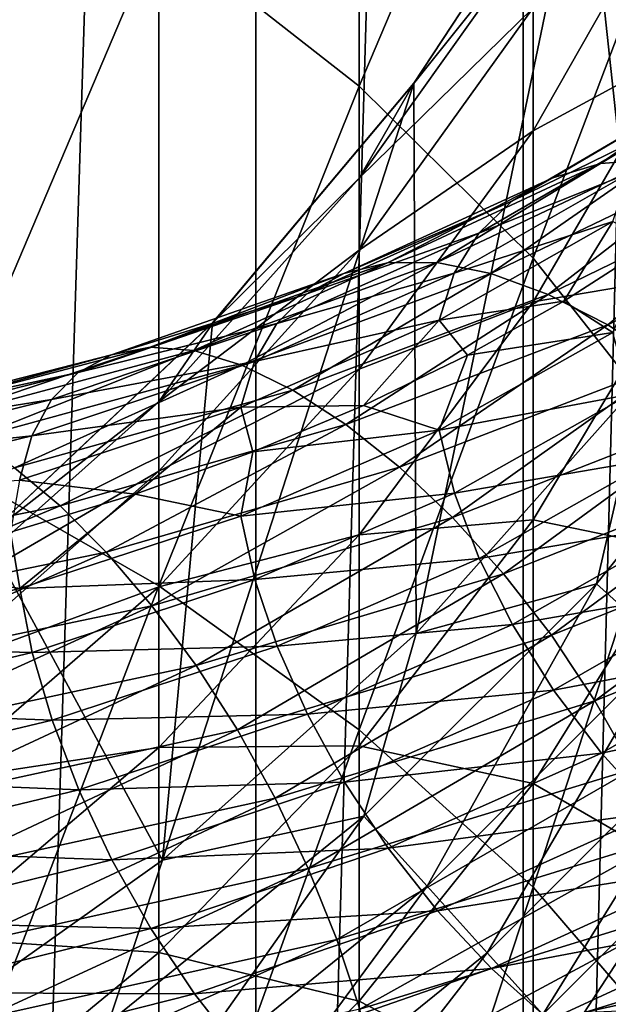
# Model space of a CAD drawing. Header units: metres. Extents: x -44 to 117, y -432 to 89.
# Tile 899 of 1056: x 8.52 to 11.37, y -79.23 to -74.45. Entities that reach past the tile are written whole.
import ezdxf

# ---------------------------------------------------------------- set-up
doc = ezdxf.new("R2010")
doc.units = ezdxf.units.M
doc.layers.add('solid_125568', color=7, linetype='CONTINUOUS')

msp = doc.modelspace()

# ---------------------------------------------------------------- linework, layer by layer
at = {"layer": 'solid_125568'}
for points in [[(8.246531, -93, 352.124207), (9.663789, -48, 351.118622), (8.246156, -48, 352.124451)], [(8.246531, -93, 352.124207), (9.664078, -93, 351.118408), (9.663789, -48, 351.118622)], [(9.664078, -93, 351.118408), (10.959921, -48, 349.960388), (9.663789, -48, 351.118622)], [(9.664078, -93, 351.118408), (10.960173, -93, 349.960144), (10.959921, -48, 349.960388)], [(10.960173, -93, 349.960144), (12.118184, -48, 348.664337), (10.959921, -48, 349.960388)], [(10.960173, -93, 349.960144), (12.118393, -93, 348.664093), (12.118184, -48, 348.664337)], [(10.163809, -74.774948, 201.625519), (9.192389, -74.012985, 200.850266), (10.163809, -71.887718, 204.697922)], [(10.163809, -74.774948, 201.625519), (10.163809, -71.887718, 204.697922), (11.007415, -72.785774, 205.477081)], [(11.546658, -76.188622, 266.5), (11.256485, -73.501564, 266.5), (11.937617, -72.146217, 266.5)], [(11.007415, -75.608368, 202.47348), (10.163809, -74.774948, 201.625519), (11.007415, -72.785774, 205.477081)], [(11.007415, -75.608368, 202.47348), (11.007415, -72.785774, 205.477081), (11.712595, -73.749527, 206.313248)], [(8.105368, -76.574921, 197.213959), (8.105368, -73.332054, 200.157455), (9.192389, -74.012985, 200.850266)], [(10.429014, -74.760719, 266.5), (10.427602, -74.763062, 239.5), (11.25833, -73.5, 239.5)], [(11.007415, -74.036201, 236.481873), (11.25833, -73.5, 239.5), (10.427602, -74.763062, 239.5)], [(11.256485, -73.501564, 266.5), (10.429014, -74.760719, 266.5), (11.25833, -73.5, 239.5)], [(10.440425, -77.428719, 266.5), (10.429014, -74.760719, 266.5), (11.256485, -73.501564, 266.5)], [(11.546658, -76.188622, 266.5), (10.440425, -77.428719, 266.5), (11.256485, -73.501564, 266.5)], [(11.712595, -76.502747, 203.383469), (11.007415, -75.608368, 202.47348), (11.712595, -73.749527, 206.313248)], [(11.007415, -74.991356, 230.515579), (11.712595, -73.751442, 230.214569), (11.007415, -74.395264, 233.479752)], [(11.712595, -74.608589, 227.20961), (11.712595, -73.751442, 230.214569), (11.007415, -74.991356, 230.515579)], [(9.192389, -77.198746, 197.958603), (8.105368, -76.574921, 197.213959), (9.192389, -74.012985, 200.850266)], [(9.192389, -77.198746, 197.958603), (9.192389, -74.012985, 200.850266), (10.163809, -74.774948, 201.625519)], [(10.163809, -75.221413, 236.576096), (11.007415, -74.036201, 236.481873), (10.427602, -74.763062, 239.5)], [(11.007415, -74.395264, 233.479752), (11.007415, -74.036201, 236.481873), (10.163809, -75.221413, 236.576096)], [(10.163809, -75.569267, 233.667709), (11.007415, -74.395264, 233.479752), (10.163809, -75.221413, 236.576096)], [(11.007415, -74.991356, 230.515579), (11.007415, -74.395264, 233.479752), (10.163809, -75.569267, 233.667709)], [(11.007415, -75.820717, 227.608032), (11.712595, -74.608589, 227.20961), (11.007415, -74.991356, 230.515579)], [(11.712595, -75.701416, 224.28212), (11.712595, -74.608589, 227.20961), (11.007415, -75.820717, 227.608032)], [(11.334913, -75.149956, 894.32782), (12.239479, -74.605728, 895.515137), (11.5973, -75.130493, 894.038452)], [(11.988818, -74.692551, 895.794922), (12.239479, -74.605728, 895.515137), (11.334913, -75.149956, 894.32782)], [(11.102708, -75.218536, 894.626587), (11.988818, -74.692551, 895.794922), (11.334913, -75.149956, 894.32782)], [(11.774885, -74.822487, 896.080017), (11.988818, -74.692551, 895.794922), (11.102708, -75.218536, 894.626587)], [(10.163809, -77.896812, 198.791855), (9.192389, -77.198746, 197.958603), (10.163809, -74.774948, 201.625519)], [(9.211589, -78.528656, 266.5), (9.453928, -75.921875, 266.5), (10.429014, -74.760719, 266.5)], [(10.440425, -77.428719, 266.5), (9.211589, -78.528656, 266.5), (10.429014, -74.760719, 266.5)], [(10.429014, -74.760719, 266.5), (9.453928, -75.921875, 266.5), (10.427602, -74.763062, 239.5)], [(9.453928, -75.921875, 266.5), (9.455857, -75.921143, 239.5), (10.427602, -74.763062, 239.5)], [(10.163809, -75.221413, 236.576096), (10.427602, -74.763062, 239.5), (9.455857, -75.921143, 239.5)], [(10.163809, -77.896812, 198.791855), (10.163809, -74.774948, 201.625519), (11.007415, -75.608368, 202.47348)], [(10.904537, -75.33252, 894.927734), (11.774885, -74.822487, 896.080017), (11.102708, -75.218536, 894.626587)], [(11.601764, -74.991562, 896.363708), (11.774885, -74.822487, 896.080017), (10.904537, -75.33252, 894.927734)], [(10.163809, -76.146751, 230.796066), (11.007415, -74.991356, 230.515579), (10.163809, -75.569267, 233.667709)], [(11.007415, -75.820717, 227.608032), (11.007415, -74.991356, 230.515579), (10.163809, -76.146751, 230.796066)], [(10.744186, -75.488205, 895.224182), (11.601764, -74.991562, 896.363708), (10.904537, -75.33252, 894.927734)], [(11.47352, -75.195778, 896.63916), (11.601764, -74.991562, 896.363708), (10.744186, -75.488205, 895.224182)], [(10.301715, -75.631416, 893.222046), (11.334913, -75.149956, 894.32782), (10.540265, -75.63063, 892.912903)], [(11.102708, -75.218536, 894.626587), (11.334913, -75.149956, 894.32782), (10.301715, -75.631416, 893.222046)], [(10.540265, -75.63063, 892.912903), (11.5973, -75.130493, 894.038452), (10.802139, -75.682945, 892.617676)], [(11.334913, -75.149956, 894.32782), (11.5973, -75.130493, 894.038452), (10.540265, -75.63063, 892.912903)], [(11.5973, -75.130493, 894.038452), (11.885371, -75.162651, 893.765015), (10.802139, -75.682945, 892.617676)], [(10.802139, -75.682945, 892.617676), (11.885371, -75.162651, 893.765015), (11.081002, -75.785164, 892.341675)], [(11.885371, -75.162651, 893.765015), (12.192174, -75.243698, 893.512329), (11.081002, -75.785164, 892.341675)], [(10.625422, -75.681915, 895.50885), (11.47352, -75.195778, 896.63916), (10.744186, -75.488205, 895.224182)], [(11.39422, -75.431168, 896.899597), (11.47352, -75.195778, 896.63916), (10.625422, -75.681915, 895.50885)], [(9.192389, -76.305008, 236.662247), (10.163809, -75.221413, 236.576096), (9.455857, -75.921143, 239.5)], [(10.163809, -75.569267, 233.667709), (10.163809, -75.221413, 236.576096), (9.192389, -76.305008, 236.662247)], [(10.0906, -75.683151, 893.538147), (11.102708, -75.218536, 894.626587), (10.301715, -75.631416, 893.222046)], [(10.904537, -75.33252, 894.927734), (11.102708, -75.218536, 894.626587), (10.0906, -75.683151, 893.538147)], [(11.081002, -75.785164, 892.341675), (12.192174, -75.243698, 893.512329), (11.37007, -75.932617, 892.089905)], [(12.192174, -75.243698, 893.512329), (12.51023, -75.369514, 893.284912), (11.37007, -75.932617, 892.089905)], [(9.91044, -75.782379, 893.854004), (10.904537, -75.33252, 894.927734), (10.0906, -75.683151, 893.538147)], [(10.744186, -75.488205, 895.224182), (10.904537, -75.33252, 894.927734), (9.91044, -75.782379, 893.854004)], [(11.37007, -75.932617, 892.089905), (12.51023, -75.369514, 893.284912), (11.662587, -76.120613, 891.867615)], [(10.552006, -75.909981, 895.774597), (11.157331, -75.81781, 896.827698), (11.39422, -75.431168, 896.899597)], [(10.552006, -75.909981, 895.774597), (11.39422, -75.431168, 896.899597), (10.625422, -75.681915, 895.50885)], [(11.39422, -75.431168, 896.899597), (11.157331, -75.81781, 896.827698), (11.587025, -75.540207, 897.469788)], [(9.764681, -75.92569, 894.16217), (10.744186, -75.488205, 895.224182), (9.91044, -75.782379, 893.854004)], [(10.625422, -75.681915, 895.50885), (10.744186, -75.488205, 895.224182), (9.764681, -75.92569, 894.16217)], [(11.395083, -75.96904, 897.339905), (11.587025, -75.540207, 897.469788), (11.157331, -75.81781, 896.827698)], [(9.192389, -76.642624, 233.839539), (10.163809, -75.569267, 233.667709), (9.192389, -76.305008, 236.662247)], [(10.163809, -76.146751, 230.796066), (10.163809, -75.569267, 233.667709), (9.192389, -76.642624, 233.839539)], [(9.150481, -76.040634, 892.208252), (10.301715, -75.631416, 893.222046), (9.362463, -76.05674, 891.88147)], [(10.0906, -75.683151, 893.538147), (10.301715, -75.631416, 893.222046), (9.150481, -76.040634, 892.208252)], [(9.362463, -76.05674, 891.88147), (10.540265, -75.63063, 892.912903), (9.595139, -76.127312, 891.566711)], [(10.301715, -75.631416, 893.222046), (10.540265, -75.63063, 892.912903), (9.362463, -76.05674, 891.88147)], [(10.540265, -75.63063, 892.912903), (10.802139, -75.682945, 892.617676), (9.595139, -76.127312, 891.566711)], [(11.007415, -78.660332, 199.703262), (10.163809, -77.896812, 198.791855), (11.007415, -75.608368, 202.47348)], [(11.007415, -78.660332, 199.703262), (11.007415, -75.608368, 202.47348), (11.712595, -76.502747, 203.383469)], [(8.962876, -76.077103, 892.539978), (10.0906, -75.683151, 893.538147), (9.150481, -76.040634, 892.208252)], [(9.91044, -75.782379, 893.854004), (10.0906, -75.683151, 893.538147), (8.962876, -76.077103, 892.539978)], [(9.595139, -76.127312, 891.566711), (10.802139, -75.682945, 892.617676), (9.842867, -76.248672, 891.269775)], [(9.656741, -76.109688, 894.455261), (10.625422, -75.681915, 895.50885), (9.764681, -75.92569, 894.16217)], [(10.552006, -75.909981, 895.774597), (10.625422, -75.681915, 895.50885), (9.656741, -76.109688, 894.455261)], [(10.802139, -75.682945, 892.617676), (11.081002, -75.785164, 892.341675), (9.842867, -76.248672, 891.269775)], [(11.007415, -76.878113, 224.775452), (11.712595, -75.701416, 224.28212), (11.007415, -75.820717, 227.608032)], [(11.712595, -77.023026, 221.450546), (11.712595, -75.701416, 224.28212), (11.007415, -76.878113, 224.775452)], [(8.802794, -76.162971, 892.868958), (9.91044, -75.782379, 893.854004), (8.962876, -76.077103, 892.539978)], [(9.764681, -75.92569, 894.16217), (9.91044, -75.782379, 893.854004), (8.802794, -76.162971, 892.868958)], [(9.842867, -76.248672, 891.269775), (11.081002, -75.785164, 892.341675), (10.099635, -76.415688, 890.996338)], [(11.081002, -75.785164, 892.341675), (11.37007, -75.932617, 892.089905), (10.099635, -76.415688, 890.996338)], [(10.163809, -76.950218, 227.979294), (11.007415, -75.820717, 227.608032), (10.163809, -76.146751, 230.796066)], [(11.007415, -76.878113, 224.775452), (11.007415, -75.820717, 227.608032), (10.163809, -76.950218, 227.979294)], [(10.552006, -75.909981, 895.774597), (10.689068, -76.079697, 896.206909), (11.157331, -75.81781, 896.827698)], [(11.395083, -75.96904, 897.339905), (11.157331, -75.81781, 896.827698), (10.689068, -76.079697, 896.206909)], [(8.357936, -76.956947, 266.5), (8.356239, -76.95858, 239.5), (9.455857, -75.921143, 239.5)], [(9.192389, -76.305008, 236.662247), (9.455857, -75.921143, 239.5), (8.356239, -76.95858, 239.5)], [(9.453928, -75.921875, 266.5), (8.357936, -76.956947, 266.5), (9.455857, -75.921143, 239.5)], [(9.211589, -78.528656, 266.5), (8.357936, -76.956947, 266.5), (9.453928, -75.921875, 266.5)], [(8.673294, -76.295074, 893.187622), (9.764681, -75.92569, 894.16217), (8.802794, -76.162971, 892.868958)], [(9.656741, -76.109688, 894.455261), (9.764681, -75.92569, 894.16217), (8.673294, -76.295074, 893.187622)], [(9.590042, -76.330971, 894.725952), (10.185522, -76.323616, 895.610962), (10.552006, -75.909981, 895.774597)], [(9.590042, -76.330971, 894.725952), (10.552006, -75.909981, 895.774597), (9.656741, -76.109688, 894.455261)], [(10.099635, -76.415688, 890.996338), (11.37007, -75.932617, 892.089905), (10.35946, -76.623199, 890.751892)], [(10.552006, -75.909981, 895.774597), (10.185522, -76.323616, 895.610962), (10.689068, -76.079697, 896.206909)], [(11.37007, -75.932617, 892.089905), (11.662587, -76.120613, 891.867615), (10.35946, -76.623199, 890.751892)], [(10.55282, -76.443489, 896.21283), (11.395083, -75.96904, 897.339905), (10.689068, -76.079697, 896.206909)], [(11.475245, -76.270615, 897.519226), (11.395083, -75.96904, 897.339905), (10.55282, -76.443489, 896.21283)], [(12.317499, -75.949188, 266.536713), (11.314578, -77.187691, 266.536713), (11.546658, -76.188622, 266.5)], [(11.655122, -77.494316, 266.646545), (11.314578, -77.187691, 266.536713), (12.317499, -75.949188, 266.536713)], [(7.733054, -76.393013, 891.639648), (8.962876, -76.077103, 892.539978), (7.895011, -76.370049, 891.294373)], [(8.802794, -76.162971, 892.868958), (8.962876, -76.077103, 892.539978), (7.733054, -76.393013, 891.639648)], [(7.895011, -76.370049, 891.294373), (9.150481, -76.040634, 892.208252), (8.078006, -76.401108, 890.952087)], [(8.962876, -76.077103, 892.539978), (9.150481, -76.040634, 892.208252), (7.895011, -76.370049, 891.294373)], [(9.150481, -76.040634, 892.208252), (9.362463, -76.05674, 891.88147), (8.078006, -76.401108, 890.952087)], [(8.078006, -76.401108, 890.952087), (9.362463, -76.05674, 891.88147), (8.278832, -76.487801, 890.6203)], [(9.362463, -76.05674, 891.88147), (9.595139, -76.127312, 891.566711), (8.278832, -76.487801, 890.6203)], [(8.577416, -76.470268, 893.488342), (9.656741, -76.109688, 894.455261), (8.673294, -76.295074, 893.187622)], [(9.590042, -76.330971, 894.725952), (9.656741, -76.109688, 894.455261), (8.577416, -76.470268, 893.488342)], [(10.55282, -76.443489, 896.21283), (10.689068, -76.079697, 896.206909), (10.185522, -76.323616, 895.610962)], [(10.35946, -76.623199, 890.751892), (11.662587, -76.120613, 891.867615), (10.616283, -76.866089, 890.541931)], [(11.662587, -76.120613, 891.867615), (11.951725, -76.344513, 891.679688), (10.616283, -76.866089, 890.541931)], [(7.59487, -76.467056, 891.980164), (8.802794, -76.162971, 892.868958), (7.733054, -76.393013, 891.639648)], [(8.673294, -76.295074, 893.187622), (8.802794, -76.162971, 892.868958), (7.59487, -76.467056, 891.980164)], [(8.278832, -76.487801, 890.6203), (9.595139, -76.127312, 891.566711), (8.492604, -76.626076, 890.305176)], [(9.595139, -76.127312, 891.566711), (9.842867, -76.248672, 891.269775), (8.492604, -76.626076, 890.305176)], [(9.192389, -77.203087, 231.052521), (10.163809, -76.146751, 230.796066), (9.192389, -76.642624, 233.839539)], [(10.163809, -76.950218, 227.979294), (10.163809, -76.146751, 230.796066), (9.192389, -77.203087, 231.052521)], [(11.314578, -77.187691, 266.536713), (10.440425, -77.428719, 266.5), (11.546658, -76.188622, 266.5)], [(8.492604, -76.626076, 890.305176), (9.842867, -76.248672, 891.269775), (8.714148, -76.810371, 890.012756)], [(9.842867, -76.248672, 891.269775), (10.099635, -76.415688, 890.996338), (8.714148, -76.810371, 890.012756)], [(7.483106, -76.589233, 892.308044), (8.673294, -76.295074, 893.187622), (7.59487, -76.467056, 891.980164)], [(8.577416, -76.470268, 893.488342), (8.673294, -76.295074, 893.187622), (7.483106, -76.589233, 892.308044)], [(8.105368, -77.273376, 236.739227), (9.192389, -76.305008, 236.662247), (8.356239, -76.95858, 239.5)], [(9.192389, -76.642624, 233.839539), (9.192389, -76.305008, 236.662247), (8.105368, -77.273376, 236.739227)], [(10.627057, -76.748306, 896.384949), (11.475245, -76.270615, 897.519226), (10.55282, -76.443489, 896.21283)], [(11.604284, -76.58078, 897.665039), (11.475245, -76.270615, 897.519226), (10.627057, -76.748306, 896.384949)], [(8.5182, -76.685387, 893.763428), (9.077578, -76.753189, 894.497192), (9.590042, -76.330971, 894.725952)], [(8.5182, -76.685387, 893.763428), (9.590042, -76.330971, 894.725952), (8.577416, -76.470268, 893.488342)], [(9.590042, -76.330971, 894.725952), (9.077578, -76.753189, 894.497192), (9.64815, -76.548416, 895.040955)], [(9.590042, -76.330971, 894.725952), (9.64815, -76.548416, 895.040955), (10.185522, -76.323616, 895.610962)], [(10.55282, -76.443489, 896.21283), (10.185522, -76.323616, 895.610962), (9.64815, -76.548416, 895.040955)], [(10.616283, -76.866089, 890.541931), (11.951725, -76.344513, 891.679688), (10.863953, -77.139244, 890.372009)], [(11.951725, -76.344513, 891.679688), (12.230573, -76.599701, 891.531128), (10.863953, -77.139244, 890.372009)], [(8.714148, -76.810371, 890.012756), (10.099635, -76.415688, 890.996338), (8.938321, -77.035118, 889.749023)], [(10.099635, -76.415688, 890.996338), (10.35946, -76.623199, 890.751892), (8.938321, -77.035118, 889.749023)], [(9.590799, -76.860428, 895.162354), (10.55282, -76.443489, 896.21283), (9.64815, -76.548416, 895.040955)], [(10.627057, -76.748306, 896.384949), (10.55282, -76.443489, 896.21283), (9.590799, -76.860428, 895.162354)], [(7.400384, -76.756615, 892.615417), (8.577416, -76.470268, 893.488342), (7.483106, -76.589233, 892.308044)], [(8.5182, -76.685387, 893.763428), (8.577416, -76.470268, 893.488342), (7.400384, -76.756615, 892.615417)], [(11.712595, -79.479706, 200.68132), (11.007415, -78.660332, 199.703262), (11.712595, -76.502747, 203.383469)], [(9.590799, -76.860428, 895.162354), (9.64815, -76.548416, 895.040955), (9.077578, -76.753189, 894.497192)], [(8.105368, -80.041077, 194.536987), (8.105368, -76.574921, 197.213959), (9.192389, -77.198746, 197.958603)], [(10.746584, -77.06501, 896.519775), (11.604284, -76.58078, 897.665039), (10.627057, -76.748306, 896.384949)], [(11.778089, -76.89212, 897.774719), (11.604284, -76.58078, 897.665039), (10.746584, -77.06501, 896.519775)], [(10.863953, -77.139244, 890.372009), (12.230573, -76.599701, 891.531128), (11.096293, -77.437584, 890.247498)], [(12.230573, -76.599701, 891.531128), (12.492195, -76.881569, 891.42688), (11.096293, -77.437584, 890.247498)], [(8.492604, -76.626076, 890.305176), (8.714148, -76.810371, 890.012756), (7.230024, -77.109039, 889.146851)], [(8.105368, -77.60183, 233.993103), (9.192389, -76.642624, 233.839539), (8.105368, -77.273376, 236.739227)], [(9.192389, -77.203087, 231.052521), (9.192389, -76.642624, 233.839539), (8.105368, -77.60183, 233.993103)], [(8.938321, -77.035118, 889.749023), (10.35946, -76.623199, 890.751892), (9.159904, -77.294754, 889.519897)], [(10.35946, -76.623199, 890.751892), (10.616283, -76.866089, 890.541931), (9.159904, -77.294754, 889.519897)], [(8.5182, -76.685387, 893.763428), (8.474731, -76.937073, 893.979919), (9.077578, -76.753189, 894.497192)], [(8.518891, -77.211128, 894.198242), (9.077578, -76.753189, 894.497192), (8.474731, -76.937073, 893.979919)], [(8.518891, -77.211128, 894.198242), (9.590799, -76.860428, 895.162354), (9.077578, -76.753189, 894.497192)], [(9.658271, -77.168205, 895.327881), (10.627057, -76.748306, 896.384949), (9.590799, -76.860428, 895.162354)], [(10.746584, -77.06501, 896.519775), (10.627057, -76.748306, 896.384949), (9.658271, -77.168205, 895.327881)], [(7.230024, -77.109039, 889.146851), (8.714148, -76.810371, 890.012756), (7.416009, -77.348526, 888.866821)], [(8.714148, -76.810371, 890.012756), (8.938321, -77.035118, 889.749023), (7.416009, -77.348526, 888.866821)], [(9.658271, -77.168205, 895.327881), (9.590799, -76.860428, 895.162354), (8.518891, -77.211128, 894.198242)], [(9.159904, -77.294754, 889.519897), (10.616283, -76.866089, 890.541931), (9.373574, -77.583771, 889.33136)], [(10.616283, -76.866089, 890.541931), (10.863953, -77.139244, 890.372009), (9.373574, -77.583771, 889.33136)], [(10.163809, -77.974602, 225.235138), (11.007415, -76.878113, 224.775452), (10.163809, -76.950218, 227.979294)], [(11.007415, -78.156883, 222.03566), (11.007415, -76.878113, 224.775452), (10.163809, -77.974602, 225.235138)], [(11.007415, -78.156883, 222.03566), (11.712595, -77.023026, 221.450546), (11.007415, -76.878113, 224.775452)], [(11.096293, -77.437584, 890.247498), (12.492195, -76.881569, 891.42688), (11.30776, -77.755562, 890.172791)], [(12.492195, -76.881569, 891.42688), (12.730346, -77.184998, 891.37085), (11.30776, -77.755562, 890.172791)], [(10.907578, -77.385956, 896.614929), (11.778089, -76.89212, 897.774719), (10.746584, -77.06501, 896.519775)], [(11.992528, -77.197235, 897.845642), (11.778089, -76.89212, 897.774719), (10.907578, -77.385956, 896.614929)], [(8.518891, -77.211128, 894.198242), (8.474731, -76.937073, 893.979919), (7.840832, -77.099136, 893.489746)], [(9.211589, -78.528656, 266.5), (7.856409, -79.491203, 266.5), (8.357936, -76.956947, 266.5)], [(9.192389, -77.98288, 228.318726), (10.163809, -76.950218, 227.979294), (9.192389, -77.203087, 231.052521)], [(10.163809, -77.974602, 225.235138), (10.163809, -76.950218, 227.979294), (9.192389, -77.98288, 228.318726)], [(11.712595, -78.565102, 218.732742), (11.712595, -77.023026, 221.450546), (11.007415, -78.156883, 222.03566)], [(7.416009, -77.348526, 888.866821), (8.938321, -77.035118, 889.749023), (7.599843, -77.622498, 888.621643)], [(8.938321, -77.035118, 889.749023), (9.159904, -77.294754, 889.519897), (7.599843, -77.622498, 888.621643)], [(9.766928, -77.490936, 895.452637), (10.746584, -77.06501, 896.519775), (9.658271, -77.168205, 895.327881)], [(10.907578, -77.385956, 896.614929), (10.746584, -77.06501, 896.519775), (9.766928, -77.490936, 895.452637)], [(7.349941, -77.488663, 893.327942), (8.518891, -77.211128, 894.198242), (7.840832, -77.099136, 893.489746)], [(8.578824, -77.521568, 894.357971), (9.658271, -77.168205, 895.327881), (8.518891, -77.211128, 894.198242)], [(9.766928, -77.490936, 895.452637), (9.658271, -77.168205, 895.327881), (8.578824, -77.521568, 894.357971)], [(9.373574, -77.583771, 889.33136), (10.863953, -77.139244, 890.372009), (9.573986, -77.896637, 889.189209)], [(10.863953, -77.139244, 890.372009), (11.096293, -77.437584, 890.247498), (9.573986, -77.896637, 889.189209)], [(8.578824, -77.521568, 894.357971), (8.518891, -77.211128, 894.198242), (7.349941, -77.488663, 893.327942)], [(9.192389, -80.603867, 195.328766), (8.105368, -80.041077, 194.536987), (9.192389, -77.198746, 197.958603)], [(8.105368, -78.147087, 231.281693), (9.192389, -77.203087, 231.052521), (8.105368, -77.60183, 233.993103)], [(9.192389, -77.98288, 228.318726), (9.192389, -77.203087, 231.052521), (8.105368, -78.147087, 231.281693)], [(9.192389, -80.603867, 195.328766), (9.192389, -77.198746, 197.958603), (10.163809, -77.896812, 198.791855)], [(11.314578, -77.187691, 266.536713), (10.187692, -78.314575, 266.536713), (10.440425, -77.428719, 266.5)], [(10.494319, -78.655121, 266.646545), (10.187692, -78.314575, 266.536713), (11.314578, -77.187691, 266.536713)], [(11.655122, -77.494316, 266.646545), (10.494319, -78.655121, 266.646545), (11.314578, -77.187691, 266.536713)], [(11.106203, -77.703491, 896.668152), (11.992528, -77.197235, 897.845642), (10.907578, -77.385956, 896.614929)], [(12.243496, -77.488701, 897.875061), (11.992528, -77.197235, 897.845642), (11.106203, -77.703491, 896.668152)], [(11.30776, -77.755562, 890.172791), (12.730346, -77.184998, 891.37085), (11.494936, -78.085953, 890.147583)], [(7.599843, -77.622498, 888.621643), (9.159904, -77.294754, 889.519897), (7.777095, -77.925072, 888.417419)], [(9.159904, -77.294754, 889.519897), (9.373574, -77.583771, 889.33136), (7.777095, -77.925072, 888.417419)], [(9.913285, -77.820732, 895.534546), (10.907578, -77.385956, 896.614929), (9.766928, -77.490936, 895.452637)], [(11.106203, -77.703491, 896.668152), (10.907578, -77.385956, 896.614929), (9.913285, -77.820732, 895.534546)], [(10.187692, -78.314575, 266.536713), (9.211589, -78.528656, 266.5), (10.440425, -77.428719, 266.5)], [(9.573986, -77.896637, 889.189209), (11.096293, -77.437584, 890.247498), (9.756362, -78.227432, 889.098267)], [(11.096293, -77.437584, 890.247498), (11.30776, -77.755562, 890.172791), (9.756362, -78.227432, 889.098267)], [(7.401653, -77.801422, 893.482666), (8.578824, -77.521568, 894.357971), (7.349941, -77.488663, 893.327942)], [(8.675366, -77.849724, 894.473755), (9.766928, -77.490936, 895.452637), (8.578824, -77.521568, 894.357971)], [(9.913285, -77.820732, 895.534546), (9.766928, -77.490936, 895.452637), (8.675366, -77.849724, 894.473755)], [(10.785657, -78.978683, 266.826752), (10.494319, -78.655121, 266.646545), (11.655122, -77.494316, 266.646545)], [(11.978685, -77.78566, 266.826752), (10.785657, -78.978683, 266.826752), (11.655122, -77.494316, 266.646545)], [(11.338646, -78.009964, 896.677063), (12.243496, -77.488701, 897.875061), (11.106203, -77.703491, 896.668152)], [(12.526963, -77.759064, 897.860596), (12.243496, -77.488701, 897.875061), (11.338646, -78.009964, 896.677063)], [(8.675366, -77.849724, 894.473755), (8.578824, -77.521568, 894.357971), (7.401653, -77.801422, 893.482666)], [(7.777095, -77.925072, 888.417419), (9.373574, -77.583771, 889.33136), (7.943309, -78.250343, 888.260437)], [(9.373574, -77.583771, 889.33136), (9.573986, -77.896637, 889.189209), (7.943309, -78.250343, 888.260437)], [(10.093842, -78.149727, 895.571594), (11.106203, -77.703491, 896.668152), (9.913285, -77.820732, 895.534546)], [(11.338646, -78.009964, 896.677063), (11.106203, -77.703491, 896.668152), (10.093842, -78.149727, 895.571594)], [(9.756362, -78.227432, 889.098267), (11.30776, -77.755562, 890.172791), (9.917781, -78.568756, 889.058472)], [(11.30776, -77.755562, 890.172791), (11.494936, -78.085953, 890.147583), (9.917781, -78.568756, 889.058472)], [(11.054516, -79.277283, 267.072937), (10.785657, -78.978683, 266.826752), (11.978685, -77.78566, 266.826752)], [(12.277284, -78.05452, 267.072937), (11.054516, -79.277283, 267.072937), (11.978685, -77.78566, 266.826752)], [(11.601187, -78.297668, 896.639526), (12.526963, -77.759064, 897.860596), (11.338646, -78.009964, 896.677063)], [(7.48498, -78.134331, 893.590698), (8.675366, -77.849724, 894.473755), (7.401653, -77.801422, 893.482666)], [(8.805408, -78.187508, 894.543884), (9.913285, -77.820732, 895.534546), (8.675366, -77.849724, 894.473755)], [(10.093842, -78.149727, 895.571594), (9.913285, -77.820732, 895.534546), (8.805408, -78.187508, 894.543884)], [(8.805408, -78.187508, 894.543884), (8.675366, -77.849724, 894.473755), (7.48498, -78.134331, 893.590698)], [(7.943309, -78.250343, 888.260437), (9.573986, -77.896637, 889.189209), (8.094531, -78.592087, 888.155823)], [(9.573986, -77.896637, 889.189209), (9.756362, -78.227432, 889.098267), (8.094531, -78.592087, 888.155823)], [(10.163809, -81.233627, 196.214783), (9.192389, -80.603867, 195.328766), (10.163809, -77.896812, 198.791855)], [(10.163809, -81.233627, 196.214783), (10.163809, -77.896812, 198.791855), (11.007415, -78.660332, 199.703262)], [(8.105368, -78.905731, 228.62207), (9.192389, -77.98288, 228.318726), (8.105368, -78.147087, 231.281693)], [(9.192389, -78.977089, 225.655426), (9.192389, -77.98288, 228.318726), (8.105368, -78.905731, 228.62207)], [(9.192389, -78.977089, 225.655426), (10.163809, -77.974602, 225.235138), (9.192389, -77.98288, 228.318726)], [(10.163809, -79.213448, 222.580887), (10.163809, -77.974602, 225.235138), (9.192389, -78.977089, 225.655426)], [(10.163809, -79.213448, 222.580887), (11.007415, -78.156883, 222.03566), (10.163809, -77.974602, 225.235138)], [(10.305122, -78.470039, 895.561768), (11.338646, -78.009964, 896.677063), (10.093842, -78.149727, 895.571594)], [(11.601187, -78.297668, 896.639526), (11.338646, -78.009964, 896.677063), (10.305122, -78.470039, 895.561768)], [(12.277284, -78.05452, 267.072937), (11.608725, -79.252647, 267.378693), (11.054516, -79.277283, 267.072937)], [(9.917781, -78.568756, 889.058472), (11.494936, -78.085953, 890.147583), (10.055729, -78.912827, 889.068665)], [(11.494936, -78.085953, 890.147583), (11.654881, -78.42112, 890.17041), (10.055729, -78.912827, 889.068665)], [(7.597227, -78.479134, 893.650513), (8.805408, -78.187508, 894.543884), (7.48498, -78.134331, 893.590698)], [(8.965828, -78.52684, 894.566467), (10.093842, -78.149727, 895.571594), (8.805408, -78.187508, 894.543884)], [(10.305122, -78.470039, 895.561768), (10.093842, -78.149727, 895.571594), (8.965828, -78.52684, 894.566467)], [(11.007415, -79.648972, 219.40596), (11.007415, -78.156883, 222.03566), (10.163809, -79.213448, 222.580887)], [(11.007415, -79.648972, 219.40596), (11.712595, -78.565102, 218.732742), (11.007415, -78.156883, 222.03566)], [(8.965828, -78.52684, 894.566467), (8.805408, -78.187508, 894.543884), (7.597227, -78.479134, 893.650513)], [(8.094531, -78.592087, 888.155823), (9.756362, -78.227432, 889.098267), (8.228368, -78.942734, 888.103821)], [(9.756362, -78.227432, 889.098267), (9.917781, -78.568756, 889.058472), (8.228368, -78.942734, 888.103821)], [(10.187692, -78.314575, 266.536713), (8.949187, -79.317497, 266.536713), (9.211589, -78.528656, 266.5)], [(9.218538, -79.688232, 266.646545), (8.949187, -79.317497, 266.536713), (10.187692, -78.314575, 266.536713)], [(10.494319, -78.655121, 266.646545), (9.218538, -79.688232, 266.646545), (10.187692, -78.314575, 266.536713)], [(10.543756, -78.77375, 895.503235), (11.601187, -78.297668, 896.639526), (10.305122, -78.470039, 895.561768)], [(11.88951, -78.55957, 896.554626), (11.601187, -78.297668, 896.639526), (10.543756, -78.77375, 895.503235)], [(10.055729, -78.912827, 889.068665), (11.654881, -78.42112, 890.17041), (10.167594, -79.251892, 889.12738)], [(11.654881, -78.42112, 890.17041), (11.784566, -78.753471, 890.239685), (10.167594, -79.251892, 889.12738)], [(7.735681, -78.827583, 893.660583), (8.965828, -78.52684, 894.566467), (7.597227, -78.479134, 893.650513)], [(9.153525, -78.859657, 894.539917), (10.305122, -78.470039, 895.561768), (8.965828, -78.52684, 894.566467)], [(10.543756, -78.77375, 895.503235), (10.305122, -78.470039, 895.561768), (9.153525, -78.859657, 894.539917)], [(9.153525, -78.859657, 894.539917), (8.965828, -78.52684, 894.566467), (7.735681, -78.827583, 893.660583)], [(8.949187, -79.317497, 266.536713), (7.856409, -79.491203, 266.5), (9.211589, -78.528656, 266.5)], [(10.80584, -79.053566, 895.395325), (11.88951, -78.55957, 896.554626), (10.543756, -78.77375, 895.503235)], [(12.196708, -78.791405, 896.426025), (11.88951, -78.55957, 896.554626), (10.80584, -79.053566, 895.395325)], [(8.228368, -78.942734, 888.103821), (9.917781, -78.568756, 889.058472), (8.342757, -79.294388, 888.103394)], [(9.917781, -78.568756, 889.058472), (10.055729, -78.912827, 889.068665), (8.342757, -79.294388, 888.103394)], [(11.712595, -80.317917, 216.145844), (11.712595, -78.565102, 218.732742), (11.007415, -79.648972, 219.40596)], [(9.474458, -80.040474, 266.826752), (9.218538, -79.688232, 266.646545), (10.494319, -78.655121, 266.646545)], [(10.785657, -78.978683, 266.826752), (9.474458, -80.040474, 266.826752), (10.494319, -78.655121, 266.646545)], [(11.007415, -81.92244, 197.183868), (10.163809, -81.233627, 196.214783), (11.007415, -78.660332, 199.703262)], [(11.007415, -81.92244, 197.183868), (11.007415, -78.660332, 199.703262), (11.712595, -79.479706, 200.68132)], [(9.365518, -79.177826, 894.462585), (10.543756, -78.77375, 895.503235), (9.153525, -78.859657, 894.539917)], [(10.80584, -79.053566, 895.395325), (10.543756, -78.77375, 895.503235), (9.365518, -79.177826, 894.462585)], [(10.167594, -79.251892, 889.12738), (11.784566, -78.753471, 890.239685), (10.250727, -79.578224, 889.233459)], [(11.784566, -78.753471, 890.239685), (11.880924, -79.075401, 890.353821), (10.250727, -79.578224, 889.233459)], [(11.085094, -79.304794, 895.24231), (12.196708, -78.791405, 896.426025), (10.80584, -79.053566, 895.395325)], [(12.515117, -78.98967, 896.258484), (12.196708, -78.791405, 896.426025), (11.085094, -79.304794, 895.24231)], [(7.897656, -79.17141, 893.619507), (9.153525, -78.859657, 894.539917), (7.735681, -78.827583, 893.660583)], [(9.365518, -79.177826, 894.462585), (9.153525, -78.859657, 894.539917), (7.897656, -79.17141, 893.619507)], [(8.105368, -79.872963, 226.031006), (9.192389, -78.977089, 225.655426), (8.105368, -78.905731, 228.62207)], [(8.342757, -79.294388, 888.103394), (10.055729, -78.912827, 889.068665), (8.435536, -79.639175, 888.153381)], [(10.055729, -78.912827, 889.068665), (10.167594, -79.251892, 889.12738), (8.435536, -79.639175, 888.153381)], [(9.192389, -80.179436, 223.079376), (9.192389, -78.977089, 225.655426), (8.105368, -79.872963, 226.031006)], [(9.192389, -80.179436, 223.079376), (10.163809, -79.213448, 222.580887), (9.192389, -78.977089, 225.655426)], [(9.710632, -80.36554, 267.072937), (9.474458, -80.040474, 266.826752), (10.785657, -78.978683, 266.826752)], [(11.054516, -79.277283, 267.072937), (9.710632, -80.36554, 267.072937), (10.785657, -78.978683, 266.826752)], [(11.374533, -79.523468, 895.049622), (12.515117, -78.98967, 896.258484), (11.085094, -79.304794, 895.24231)], [(9.598358, -79.473824, 894.334106), (10.80584, -79.053566, 895.395325), (9.365518, -79.177826, 894.462585)], [(11.085094, -79.304794, 895.24231), (10.80584, -79.053566, 895.395325), (9.598358, -79.473824, 894.334106)], [(10.250727, -79.578224, 889.233459), (11.880924, -79.075401, 890.353821), (10.302479, -79.884079, 889.385498)], [(11.880924, -79.075401, 890.353821), (11.940892, -79.379326, 890.51123), (10.302479, -79.884079, 889.385498)], [(8.080592, -79.502327, 893.525757), (9.365518, -79.177826, 894.462585), (7.897656, -79.17141, 893.619507)], [(9.598358, -79.473824, 894.334106), (9.365518, -79.177826, 894.462585), (8.080592, -79.502327, 893.525757)], [(10.163809, -80.658958, 220.033295), (10.163809, -79.213448, 222.580887), (9.192389, -80.179436, 223.079376)], [(10.163809, -80.658958, 220.033295), (11.007415, -79.648972, 219.40596), (10.163809, -79.213448, 222.580887)]]:
    msp.add_3dface(points, dxfattribs=at)

doc.saveas('drawing.dxf')
